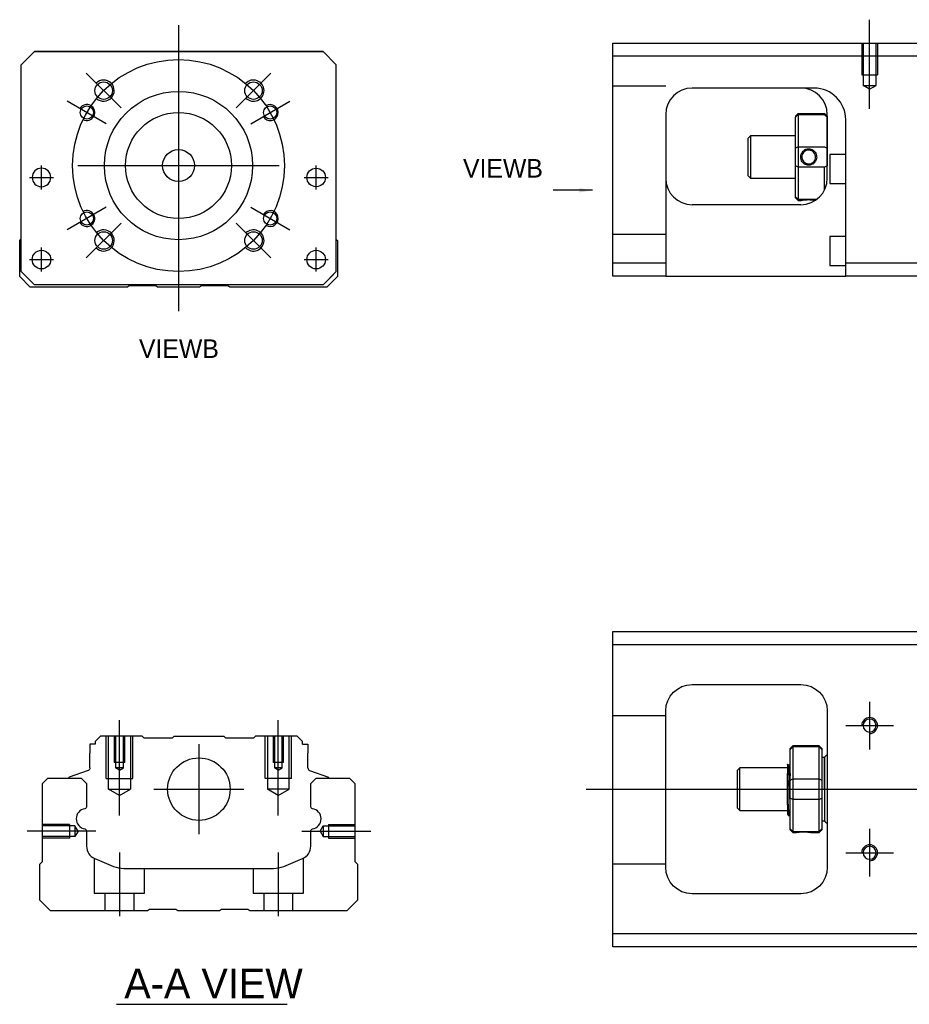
# Model space of a CAD drawing. Header units: millimetres. Extents: x -212 to 3135, y -1694 to 860.
# Tile 423 of 565: x 833 to 1001, y -1044 to -858. Entities that reach past the tile are written whole.
import ezdxf
from ezdxf.lldxf.tags import DXFTag

# ---------------------------------------------------------------- set-up
doc = ezdxf.new("R2010")
doc.units = ezdxf.units.MM
doc.layers.get('0').update_dxf_attribs({"linetype": 'CONTINUOUS'})
doc.layers.add('2', color=7, linetype='CONTINUOUS', true_color=0xffffff)
doc.styles.add('CHN', font='txt')
doc.styles.add('DIM-7', font='SIMPLEX.shx', dxfattribs={"width": 0.7, "bigfont": 'chineset.shx'})
tags = doc.linetypes.add('DASHED', pattern=[25.72, 12.86, -12.86]).pattern_tags.tags
tags[6:7] = [DXFTag(74, 4), DXFTag(75, 0), DXFTag(340, '0'), DXFTag(46, 0.0), DXFTag(50, 0.0), DXFTag(44, 0.0), DXFTag(45, 0.0)]
tags[4:5] = [DXFTag(74, 4), DXFTag(75, 0), DXFTag(340, '0'), DXFTag(46, 0.0), DXFTag(50, 0.0), DXFTag(44, 0.0), DXFTag(45, 0.0)]
doc.dimstyles.new('CNS', dxfattribs={"dimtxt": 3.5, "dimasz": 2.5, "dimexe": 1, "dimexo": 1, "dimgap": 1, "dimtad": 1, "dimdsep": 46, "dimtxsty": 'DIM-7', "dimcen": 0.09, "dimclrd": 4, "dimclre": 4, "dimclrt": 1, "dimadec": 0, "dimazin": 0, "dimtfac": 1, "dimtmove": 0, "dimatfit": 3, "dimfxl": 0, "dimtvp": 0.971429, "dimtolj": 1, "dimarcsym": 0})

msp = doc.modelspace()

# ---------------------------------------------------------------- linework, layer by layer
at = {"ltscale": 0.3}
for p, q in [((863.42, -859), (863.42, -913)), ((852.57, -874.64), (845.99, -868.07)), ((874.28, -874.64), (880.85, -868.07)), ((849.78, -877.62), (842.42, -873.37)), ((877.06, -877.62), (884.43, -873.37)), ((837.54, -890), (837.54, -885.5)), ((837.54, -890), (837.54, -885.5)), ((844.42, -885.5), (882.42, -885.5)), ((889.41, -890), (889.41, -885.5)), ((889.41, -890), (889.41, -885.5)), ((849.78, -893.37), (842.42, -897.62)), ((877.06, -893.37), (884.43, -897.62)), ((852.57, -896.35), (845.99, -902.93)), ((874.28, -896.35), (880.85, -902.93)), ((837.54, -905.5), (837.54, -901)), ((837.54, -905.5), (837.54, -901)), ((889.41, -905.5), (889.41, -901)), ((889.41, -905.5), (889.41, -901)), ((867.27, -994.69), (867.27, -1011.69)), ((858.77, -1003.19), (875.77, -1003.19))]:
    msp.add_line(p, q, dxfattribs=at)
at = {"linetype": 'Continuous'}
for p, q in [((833.72, -866.5), (836.22, -864)), ((836.22, -864), (833.72, -866.5)), ((836.22, -864), (890.72, -864)), ((890.72, -864), (836.22, -864)), ((890.72, -864), (893.22, -866.5)), ((893.22, -866.5), (890.72, -864)), ((833.72, -905.5), (833.72, -866.5)), ((893.22, -905.5), (893.22, -866.5)), ((833.43, -899.65), (833.72, -899.35)), ((833.43, -906.45), (833.43, -899.65)), ((893.22, -899.45), (893.43, -899.65)), ((893.43, -899.65), (893.43, -906.45)), ((835.43, -908.45), (833.43, -906.45)), ((833.72, -905.5), (836.22, -908)), ((836.22, -908), (834.72, -906.5)), ((890.72, -908), (893.22, -905.5)), ((893.43, -906.45), (891.43, -908.45)), ((853.78, -908.45), (835.43, -908.45)), ((836.22, -908), (836.22, -908)), ((890.72, -908), (836.22, -908)), ((890.72, -908), (836.22, -908)), ((854.13, -908.2), (853.78, -908.45)), ((859.13, -908.2), (854.13, -908.2)), ((859.48, -908.45), (859.13, -908.2)), ((867.38, -908.45), (859.48, -908.45)), ((867.73, -908.2), (867.38, -908.45)), ((872.73, -908.2), (867.73, -908.2)), ((873.08, -908.45), (872.73, -908.2)), ((891.43, -908.45), (873.08, -908.45)), ((945.43, -975.94), (945.43, -973.44)), ((945.43, -973.44), (1004.43, -973.44)), ((1004.43, -975.94), (945.43, -975.94)), ((945.43, -1030.44), (945.43, -975.94)), ((960.43, -983.44), (980.93, -983.44)), ((955.43, -1017.94), (955.43, -988.44)), ((985.93, -988.44), (985.93, -1017.94)), ((848.7, -993.19), (847.7, -994.19)), ((856.57, -993.19), (848.7, -993.19)), ((856.87, -993.49), (856.57, -993.19)), ((856.87, -993.49), (862.27, -993.49)), ((862.27, -993.49), (862.57, -993.19)), ((862.57, -993.19), (871.97, -993.19)), ((872.27, -993.49), (871.97, -993.19)), ((872.27, -993.49), (877.67, -993.49)), ((877.97, -993.19), (877.67, -993.49)), ((885.85, -993.19), (877.97, -993.19)), ((886.85, -994.19), (885.85, -993.19)), ((846.7, -994.69), (846.7, -996.39)), ((847.7, -994.69), (846.7, -994.69)), ((847.7, -994.19), (847.7, -994.69)), ((886.85, -994.69), (886.85, -994.19)), ((886.85, -994.69), (887.85, -994.69)), ((887.85, -994.69), (887.85, -996.39)), ((979.43, -994.99), (978.93, -995.49)), ((978.93, -995.68), (978.93, -995.49)), ((978.93, -1001.52), (978.93, -995.68)), ((984.43, -994.99), (979.43, -994.99)), ((979.43, -994.99), (979.43, -995.22)), ((979.43, -995.22), (979.43, -1001.26)), ((984.43, -995.22), (979.43, -995.22)), ((984.93, -995.49), (984.43, -994.99)), ((984.43, -995.22), (984.43, -994.99)), ((984.43, -1001.26), (984.43, -995.22)), ((984.93, -995.49), (984.93, -995.68)), ((984.93, -995.68), (984.93, -1001.52)), ((846.7, -999.19), (846.7, -996.39)), ((887.85, -999.19), (887.85, -996.39)), ((985.43, -997.19), (984.93, -997.19)), ((985.43, -1003.19), (985.43, -997.19)), ((985.43, -997.29), (985.43, -1009.09)), ((846.37, -999.66), (842.79, -1000.96)), ((888.17, -999.66), (891.75, -1000.96)), ((969.43, -999.19), (968.93, -999.69)), ((968.93, -999.69), (968.93, -999.69)), ((968.93, -999.69), (968.93, -1006.69)), ((978.43, -999.19), (969.43, -999.19)), ((969.43, -1007.19), (969.43, -999.19)), ((978.8, -998.69), (978.56, -998.69)), ((837.72, -1002.15), (838.72, -1001.15)), ((838.72, -1001.15), (845.05, -1001.15)), ((842.66, -1001.12), (842.66, -1001.15)), ((845.05, -1001.15), (846.05, -1002.15)), ((888.4, -1002.15), (889.4, -1001.15)), ((889.4, -1001.15), (895.72, -1001.15)), ((891.88, -1001.12), (891.88, -1001.15)), ((895.72, -1001.15), (896.72, -1002.15)), ((978.43, -1006.18), (978.43, -1000.22)), ((978.93, -1003.19), (978.93, -1001.52)), ((979.43, -1001.26), (979.43, -1003.19)), ((979.43, -1001.26), (984.43, -1001.26)), ((984.43, -1003.19), (984.43, -1001.26)), ((984.93, -1001.52), (984.93, -1004.87)), ((837.72, -1016.85), (837.72, -1002.15)), ((846.05, -1002.15), (846.05, -1006.42)), ((888.4, -1006.42), (888.4, -1002.15)), ((896.72, -1002.15), (896.72, -1016.85)), ((978.93, -1004.87), (978.93, -1003.19)), ((979.43, -1003.19), (979.43, -1005.12)), ((984.43, -1005.12), (984.43, -1003.19)), ((985.43, -1003.19), (985.43, -1009.19)), ((978.93, -1010.71), (978.93, -1004.87)), ((979.43, -1005.12), (979.43, -1011.16)), ((984.43, -1005.12), (979.43, -1005.12)), ((984.43, -1011.16), (984.43, -1005.12)), ((984.93, -1004.87), (984.93, -1010.71)), ((968.93, -1006.69), (969.43, -1007.19)), ((969.43, -1007.19), (978.43, -1007.19)), ((978.59, -1008.19), (978.76, -1008.19)), ((978.93, -1010.89), (978.93, -1010.71)), ((984.93, -1009.19), (985.43, -1009.19)), ((984.93, -1010.71), (984.93, -1010.89)), ((846.05, -1011.16), (846.05, -1013.98)), ((888.4, -1013.98), (888.4, -1011.16)), ((978.93, -1010.89), (979.43, -1011.39)), ((979.43, -1011.16), (979.43, -1011.39)), ((979.43, -1011.16), (984.43, -1011.16)), ((979.43, -1011.39), (979.92, -1011.39)), ((982.93, -1011.39), (984.43, -1011.39)), ((984.43, -1011.39), (984.93, -1010.89)), ((984.43, -1011.39), (984.43, -1011.16)), ((847.59, -1016.29), (851.15, -1017.76)), ((883.29, -1017.76), (886.86, -1016.29)), ((837.22, -1017.35), (837.72, -1016.85)), ((837.22, -1024.15), (837.22, -1017.35)), ((853.07, -1018.15), (881.38, -1018.15)), ((896.72, -1016.85), (897.22, -1017.35)), ((897.22, -1017.35), (897.22, -1024.15)), ((980.93, -1022.94), (960.43, -1022.94)), ((839.22, -1026.15), (837.22, -1024.15)), ((897.22, -1024.15), (895.22, -1026.15)), ((857.57, -1026.15), (839.22, -1026.15)), ((857.92, -1025.9), (857.57, -1026.15)), ((862.92, -1025.9), (857.92, -1025.9)), ((863.27, -1026.15), (862.92, -1025.9)), ((871.17, -1026.15), (863.27, -1026.15)), ((871.52, -1025.9), (871.17, -1026.15)), ((876.52, -1025.9), (871.52, -1025.9)), ((876.87, -1026.15), (876.52, -1025.9)), ((895.22, -1026.15), (876.87, -1026.15)), ((945.43, -1032.94), (945.43, -1030.44)), ((945.43, -1030.44), (1004.43, -1030.44)), ((1004.43, -1032.94), (945.43, -1032.94))]:
    msp.add_line(p, q, dxfattribs=at)
at = {"linetype": 'DASHED'}
for p, q in [((836.22, -864), (836.22, -864)), ((852.7, -864), (850.25, -864)), ((874.25, -864), (876.7, -864)), ((890.72, -864), (890.72, -864)), ((833.72, -866.5), (833.72, -866.5)), ((893.22, -866.5), (893.22, -866.5)), ((835.79, -887.75), (835.79, -887.75)), ((839.29, -887.75), (839.29, -887.75)), ((887.66, -887.75), (887.66, -887.75)), ((891.16, -887.75), (891.16, -887.75)), ((833.72, -891), (833.72, -891)), ((893.22, -891), (893.22, -891)), ((835.79, -903.25), (835.79, -903.25)), ((839.29, -903.25), (839.29, -903.25)), ((834.72, -906.5), (834.72, -906.5)), ((890.72, -908), (893.22, -905.5)), ((892.22, -906.5), (890.72, -908)), ((893.22, -905.5), (892.22, -906.5)), ((892.22, -906.5), (892.22, -906.5)), ((890.72, -908), (890.72, -908)), ((856.87, -993.49), (856.87, -993.49)), ((877.67, -993.49), (877.67, -993.49)), ((978.56, -998.69), (978.55, -998.69))]:
    msp.add_line(p, q, dxfattribs=at)
for p, q in [((835.29, -887.75), (839.79, -887.75)), ((835.29, -887.75), (839.79, -887.75)), ((887.16, -887.75), (891.66, -887.75)), ((887.16, -887.75), (891.66, -887.75)), ((835.29, -903.25), (839.79, -903.25)), ((835.29, -903.25), (839.79, -903.25)), ((887.16, -903.25), (891.66, -903.25)), ((887.16, -903.25), (891.66, -903.25)), ((993.93, -986.69), (993.93, -995.69)), ((989.43, -991.19), (998.43, -991.19)), ((940.43, -1003.19), (1078.86, -1003.19)), ((993.93, -1010.69), (993.93, -1019.69)), ((847.82, -1011.15), (834.82, -1011.15)), ((989.43, -1015.19), (998.43, -1015.19)), ((851.68, -1043.8), (883.92, -1043.8))]:
    msp.add_line(p, q)
at = {"ltscale": 0.1}
for p, q in [((852.27, -1008.19), (852.27, -990.19)), ((882.27, -1008.19), (882.27, -990.19)), ((886.72, -1011.15), (899.72, -1011.15)), ((852.27, -1015.15), (852.27, -1027.15)), ((882.27, -1015.15), (882.27, -1027.15))]:
    msp.add_line(p, q, dxfattribs=at)
at = {"linetype": 'DASHED', "ltscale": 0.1}
for p, q in [((955.43, -989.34), (945.43, -989.34)), ((849.77, -1001.19), (849.77, -993.19)), ((850.2, -1003.19), (850.2, -993.19)), ((851.27, -993.19), (851.27, -998.19)), ((851.53, -993.19), (851.53, -999.19)), ((853.01, -999.19), (853.01, -993.19)), ((853.27, -998.19), (853.27, -993.19)), ((854.34, -993.19), (854.34, -1003.19)), ((854.77, -1001.19), (854.77, -993.19)), ((879.77, -1001.19), (879.77, -993.19)), ((880.2, -993.19), (880.2, -1003.19)), ((881.27, -993.19), (881.27, -998.19)), ((881.53, -993.19), (881.53, -999.19)), ((883.01, -999.19), (883.01, -993.19)), ((883.27, -998.19), (883.27, -993.19)), ((884.34, -1003.19), (884.34, -993.19)), ((884.77, -1001.19), (884.77, -993.19)), ((853.27, -998.19), (851.27, -998.19)), ((853.01, -999.19), (851.53, -999.19)), ((852.27, -999.62), (851.53, -999.19)), ((852.27, -999.62), (853.01, -999.19)), ((883.27, -998.19), (881.27, -998.19)), ((883.01, -999.19), (881.53, -999.19)), ((882.27, -999.62), (881.53, -999.19)), ((882.27, -999.62), (883.01, -999.19)), ((849.77, -1001.19), (854.77, -1001.19)), ((884.77, -1001.19), (879.77, -1001.19)), ((850.2, -1003.19), (854.34, -1003.19)), ((852.27, -1004.39), (850.2, -1003.19)), ((852.27, -1004.39), (854.34, -1003.19)), ((884.34, -1003.19), (880.2, -1003.19)), ((882.27, -1004.39), (880.2, -1003.19)), ((882.27, -1004.39), (884.34, -1003.19)), ((842.86, -1009.85), (837.86, -1009.85)), ((843.86, -1010.14), (837.86, -1010.14)), ((842.86, -1009.85), (842.86, -1012.45)), ((843.86, -1010.14), (843.86, -1012.15)), ((844.44, -1011.15), (843.86, -1010.14)), ((890.14, -1011.15), (890.72, -1010.14)), ((890.72, -1010.14), (890.72, -1012.15)), ((890.72, -1010.14), (896.72, -1010.14)), ((891.72, -1009.85), (891.72, -1012.45)), ((891.72, -1009.85), (896.72, -1009.85)), ((843.86, -1012.15), (837.86, -1012.15)), ((842.86, -1012.45), (837.86, -1012.45)), ((842.86, -1012.22), (842.86, -1012.27)), ((844.44, -1011.15), (843.86, -1012.15)), ((890.14, -1011.15), (890.72, -1012.15)), ((890.72, -1012.15), (896.72, -1012.15)), ((891.72, -1012.22), (891.72, -1012.27)), ((891.72, -1012.45), (896.72, -1012.45)), ((847.52, -1016.27), (847.52, -1022.85)), ((887.02, -1022.85), (887.02, -1016.21)), ((857.02, -1022.85), (857.02, -1018.15)), ((877.52, -1018.15), (877.52, -1022.85)), ((955.43, -1017.34), (945.43, -1017.34)), ((847.52, -1022.85), (857.02, -1022.85)), ((849.52, -1022.85), (849.52, -1026.15)), ((855.02, -1026.15), (855.02, -1022.85)), ((877.52, -1022.85), (887.02, -1022.85)), ((879.52, -1022.85), (879.52, -1026.15)), ((885.02, -1026.15), (885.02, -1022.85))]:
    msp.add_line(p, q, dxfattribs=at)
at = {"ltscale": 0.3}
msp.add_circle((863.42, -885.5), 20, dxfattribs=at)
at = {"linetype": 'Continuous'}
for centre, radius in [((849.28, -871.36), 1.65), ((863.42, -885.5), 14), ((877.57, -871.36), 1.65), ((846.1, -875.5), 1.25), ((880.74, -875.5), 1.25), ((863.42, -885.5), 10), ((863.42, -885.5), 3), ((889.41, -887.75), 1.75), ((846.1, -895.5), 1.25), ((880.74, -895.5), 1.25), ((849.28, -899.64), 1.65), ((877.57, -899.64), 1.65), ((837.54, -903.25), 1.75), ((889.41, -903.25), 1.75), ((867.27, -1003.19), 5.9)]:
    msp.add_circle(centre, radius, dxfattribs=at)
at = {"linetype": 'Continuous', "extrusion": (0, 0, -1)}
for centre, radius in [((-837.54, -887.75), 1.75), ((-993.93, -991.19), 1.23), ((-993.93, -1015.19), 1.23)]:
    msp.add_circle(centre, radius, dxfattribs=at)
for centre, radius, start, end in [((849.28, -871.36), 2, 227.8658, 135), ((877.57, -871.36), 2, 225, 137.8658), ((846.1, -875.5), 1.5, 242.1491, 150), ((880.74, -875.5), 1.5, 210, 122.1491), ((846.1, -895.5), 1.5, 210, 117.8509), ((880.74, -895.5), 1.5, 237.8509, 150), ((849.28, -899.64), 2, 225, 132.134), ((877.57, -899.64), 2, 222.1342, 135), ((993.93, -991.19), 1.5, 270, 180), ((993.93, -1015.19), 1.5, 270, 180)]:
    msp.add_arc(centre, radius, start, end)
for centre, radius, start, end in [((-960.43, -988.44), 5, 0, 90), ((-980.93, -988.44), 5, 90, 180), ((-846.2, -999.19), 0.5, 180, 250.1017), ((-891.68, -1001.15), 0.2, 109.8983, 172.0917), ((-845.55, -1006.42), 0.5, 180, 249.8105), ((-888.9, -1006.42), 0.5, 290.1895, 0), ((-845.55, -1011.16), 0.5, 110.1895, 180), ((-888.9, -1011.16), 0.5, 0, 69.8105), ((-960.43, -1017.94), 5, 270, 0), ((-980.93, -1017.94), 5, 180, 270)]:
    msp.add_arc(centre, radius, start, end, dxfattribs=at)
at = {"linetype": 'Continuous'}
for centre, radius, start, end in [((985.93, -997.29), 0.5, 90, 180), ((888.35, -999.19), 0.5, 180, 250.1017), ((842.86, -1001.15), 0.2, 109.8983, 172.0917), ((846.04, -1008.79), 1.93, 99.5288, 260.4712), ((888.41, -1008.79), 1.93, 279.5288, 80.4712), ((985.93, -1009.09), 0.5, 180, 270), ((848.55, -1013.98), 2.5, 180, 247.4572), ((885.9, -1013.98), 2.5, 292.5428, 0), ((853.07, -1013.15), 5, 247.4572, 270), ((881.38, -1013.15), 5, 270, 292.5428)]:
    msp.add_arc(centre, radius, start, end, dxfattribs=at)
for points, degree in [([(978.93, -995.68), (979.09, -995.53), (979.26, -995.37), (979.43, -995.22)], 3), ([(984.43, -995.22), (984.59, -995.37), (984.76, -995.53), (984.93, -995.68)], 3), ([(978.56, -998.71), (978.44, -998.5)], 1), ([(978.93, -999.47), (978.86, -999.58), (978.8, -998.69)], 2), ([(978.93, -1001.52), (979.09, -1001.43), (979.26, -1001.35), (979.43, -1001.26)], 3), ([(984.43, -1001.26), (984.59, -1001.35), (984.76, -1001.43), (984.93, -1001.52)], 3), ([(979.43, -1005.12), (979.26, -1005.04), (979.09, -1004.95), (978.93, -1004.87)], 3), ([(984.43, -1005.12), (984.59, -1005.04), (984.76, -1004.95), (984.93, -1004.87)], 3), ([(978.77, -1008.19), (978.85, -1007.05), (978.93, -1006.92)], 2), ([(978.41, -1007.89), (978.5, -1008.04), (978.58, -1008.19)], 2), ([(979.43, -1011.16), (979.26, -1011.01), (979.09, -1010.86), (978.93, -1010.71)], 3), ([(984.43, -1011.16), (984.59, -1011.01), (984.76, -1010.86), (984.93, -1010.71)], 3)]:
    msp.add_open_spline(points, degree=degree, dxfattribs=at)
for points, knots in [([(978.43, -998.48), (978.43, -998.51), (978.43, -998.61), (978.43, -998.92), (978.43, -999.16), (978.43, -999.67), (978.43, -999.94), (978.43, -1000.22)], [0, 0, 0, 0, 0.341605, 0.341605, 0.709042, 0.709042, 1, 1, 1, 1]), ([(978.93, -1005.71), (978.91, -1005.44), (978.89, -1005.13), (978.85, -1004.44), (978.84, -1004.06), (978.8, -1003.28), (978.78, -1002.88), (978.75, -1002.11), (978.73, -1001.73), (978.69, -1000.06), (978.68, -999.75), (978.64, -999.25), (978.62, -999.05), (978.59, -998.8), (978.58, -998.73), (978.56, -998.7)], [0, 0, 0, 0, 0.142488, 0.142488, 0.289539, 0.289539, 0.436554, 0.436554, 0.583581, 0.583581, 0.730615, 0.730615, 0.877631, 0.877631, 1, 1, 1, 1]), ([(978.8, -998.69), (978.82, -998.69), (978.84, -999.75), (978.87, -999.96), (978.89, -1000.14), (978.91, -1000.47), (978.92, -1000.57), (978.93, -1000.67)], [0, 0, 0, 0, 0.388824, 0.388824, 0.829994, 0.829994, 1, 1, 1, 1]), ([(978.76, -1008.19), (978.75, -1008.19), (978.75, -1008.18), (978.72, -1008.1), (978.7, -1007.97), (978.67, -1007.57), (978.65, -1007.29), (978.61, -1006.65), (978.59, -1006.27), (978.56, -1005.45), (978.54, -1005.01), (978.51, -1003.12), (978.49, -1002.66), (978.45, -1001.87), (978.44, -1000.53), (978.43, -1000.22)], [0, 0, 0, 0, 0.062674, 0.062674, 0.22432, 0.22432, 0.386002, 0.386002, 0.547651, 0.547651, 0.70934, 0.70934, 0.870988, 0.870988, 1, 1, 1, 1]), ([(978.43, -1006.18), (978.43, -1006.55), (978.43, -1006.88), (978.43, -1007.4), (978.43, -1007.61), (978.43, -1007.85), (978.43, -1007.91), (978.43, -1007.92)], [0, 0, 0, 0, 0.355488, 0.355488, 0.70353, 0.70353, 1, 1, 1, 1]), ([(978.43, -1006.18), (978.44, -1006.57), (978.46, -1006.92), (978.5, -1007.51), (978.52, -1007.75), (978.55, -1008.08), (978.57, -1008.17), (978.59, -1008.19), (978.59, -1008.19), (978.59, -1008.19)], [0, 0, 0, 0, 0.320659, 0.320659, 0.641321, 0.641321, 0.962057, 0.962057, 1, 1, 1, 1]), ([(979.92, -1011.39), (979.92, -1011.39), (979.95, -1011.39), (980.06, -1011.37), (980.15, -1011.35), (980.37, -1011.32), (980.5, -1011.3), (980.8, -1011.27), (980.96, -1011.26), (981.29, -1011.24), (981.46, -1011.24), (981.78, -1011.25), (981.93, -1011.26), (982.22, -1011.29), (982.36, -1011.3), (982.6, -1011.33), (982.69, -1011.35), (982.85, -1011.38), (982.9, -1011.39), (982.93, -1011.39), (982.93, -1011.39), (982.93, -1011.39)], [0, 0, 0, 0, 0.109357, 0.109357, 0.21915, 0.21915, 0.330451, 0.330451, 0.436162, 0.436162, 0.542186, 0.542186, 0.640015, 0.640015, 0.743853, 0.743853, 0.849113, 0.849113, 0.958413, 0.958413, 1, 1, 1, 1])]:
    msp.add_open_spline(points, degree=3, knots=knots, dxfattribs=at)
at = {"linetype": 'DASHED'}
for points, degree in [([(978.8, -998.69), (978.79, -998.7), (978.79, -998.7)], 2), ([(979.92, -1011.39), (979.93, -1011.38)], 1)]:
    msp.add_open_spline(points, degree=degree, dxfattribs=at)
at = {"layer": '2', "ltscale": 0.5}
msp.add_line((993.93, -874.8), (993.93, -857.98), dxfattribs=at)
at = {"layer": '2', "linetype": 'Continuous'}
for p, q in [((945.43, -864.89), (945.43, -862.39)), ((945.43, -862.39), (1004.43, -862.39)), ((1004.43, -864.89), (945.43, -864.89)), ((945.43, -903.89), (945.43, -864.89)), ((983.27, -870.89), (960.43, -870.89)), ((955.43, -875.89), (955.43, -903.89)), ((979.93, -876.19), (980.43, -875.69)), ((979.93, -876.19), (979.93, -876.37)), ((979.93, -882.21), (979.93, -876.37)), ((980.43, -875.69), (980.43, -875.92)), ((980.43, -875.69), (985.43, -875.69)), ((980.43, -875.92), (980.43, -881.96)), ((985.43, -875.92), (980.43, -875.92)), ((985.93, -876.19), (985.43, -875.69)), ((985.43, -875.92), (985.43, -875.69)), ((985.93, -887.89), (985.93, -875.89)), ((985.93, -876.19), (985.93, -876.37)), ((985.93, -876.37), (985.93, -882.21)), ((989.43, -903.89), (989.43, -876.89)), ((971.43, -879.89), (970.93, -880.39)), ((970.93, -880.39), (970.93, -883.89)), ((979.93, -879.89), (971.43, -879.89)), ((971.43, -879.89), (971.43, -887.89)), ((979.93, -885.56), (979.93, -882.21)), ((980.43, -881.96), (980.43, -885.82)), ((980.43, -881.96), (985.43, -881.96)), ((985.93, -882.21), (985.93, -885.56)), ((970.93, -883.89), (970.93, -887.39)), ((989.43, -883.39), (986.43, -883.39)), ((986.43, -883.39), (986.43, -888.89)), ((979.93, -891.4), (979.93, -885.56)), ((980.43, -885.82), (980.43, -891.86)), ((985.43, -885.82), (980.43, -885.82)), ((985.43, -890.07), (985.43, -885.82)), ((970.93, -887.39), (971.43, -887.89)), ((971.43, -887.89), (979.93, -887.89)), ((986.43, -888.89), (989.43, -888.89)), ((979.93, -891.59), (979.93, -891.4)), ((979.93, -891.59), (980.43, -892.09)), ((980.43, -891.86), (980.43, -892.09)), ((980.43, -891.86), (983.97, -891.86)), ((980.93, -892.89), (960.43, -892.89)), ((980.43, -892.09), (980.92, -892.09)), ((989.43, -898.89), (986.43, -898.89)), ((986.43, -898.89), (986.43, -904.39)), ((945.43, -903.89), (955.43, -903.89)), ((945.43, -906.39), (945.43, -903.89)), ((955.43, -903.89), (955.43, -906.39)), ((986.43, -904.39), (989.43, -904.39)), ((989.43, -906.39), (989.43, -903.89)), ((989.43, -903.89), (1004.43, -903.89)), ((955.43, -906.39), (945.43, -906.39)), ((955.43, -906.39), (989.43, -906.39)), ((1004.43, -906.39), (989.43, -906.39))]:
    msp.add_line(p, q, dxfattribs=at)
at = {"layer": '2', "linetype": 'DASHED', "ltscale": 0.1}
for p, q in [((992.43, -862.39), (992.43, -868.39)), ((992.7, -862.39), (992.7, -870.39)), ((995.15, -870.39), (995.15, -862.39)), ((995.43, -862.39), (995.43, -868.39)), ((992.43, -868.39), (995.43, -868.39)), ((955.43, -870.53), (945.43, -870.53)), ((993.93, -871.09), (992.7, -870.38)), ((992.7, -870.39), (995.15, -870.39)), ((993.93, -871.09), (995.15, -870.38)), ((955.43, -898.53), (945.43, -898.53))]:
    msp.add_line(p, q, dxfattribs=at)
at = {"layer": '2', "linetype": 'DASHED'}
msp.add_line((983.43, -870.89), (983.27, -870.89), dxfattribs=at)
at = {"layer": '2', "linetype": 'Continuous'}
for centre, start, end in [((960.43, -875.89), 90, 180), ((980.93, -875.89), 0, 90), ((960.43, -887.89), 180, 270), ((980.93, -887.89), 270, 0)]:
    msp.add_arc(centre, 5, start, end, dxfattribs=at)
at = {"layer": '2', "linetype": 'DASHED'}
msp.add_arc((983.43, -876.89), 6, 0, 90, dxfattribs=at)
at = {"layer": '2', "linetype": 'Continuous'}
msp.add_ellipse((983.43, -876.89), major_axis=(-4.24, 4.24), ratio=1, start_param=3.926991, end_param=5.497787, dxfattribs=at)
for points in [[(983.43, -870.89), (983.37, -870.89), (983.32, -870.89), (983.27, -870.89)], [(980.43, -875.92), (980.26, -876.07), (980.09, -876.22), (979.93, -876.37)], [(985.43, -875.92), (985.59, -876.07), (985.76, -876.22), (985.93, -876.37)], [(980.43, -881.96), (980.26, -882.04), (980.09, -882.13), (979.93, -882.21)], [(985.43, -881.96), (985.59, -882.04), (985.76, -882.13), (985.93, -882.21)], [(980.43, -885.82), (980.26, -885.73), (980.09, -885.65), (979.93, -885.56)], [(985.93, -885.56), (985.76, -885.65), (985.59, -885.73), (985.43, -885.82)], [(980.43, -891.86), (980.26, -891.71), (980.09, -891.55), (979.93, -891.4)]]:
    msp.add_open_spline(points, degree=3, dxfattribs=at)
for points, knots in [([(980.92, -883.89), (980.92, -883.71), (980.95, -883.53), (981.06, -883.2), (981.15, -883.05), (981.36, -882.77), (981.5, -882.65), (981.79, -882.47), (981.95, -882.4), (982.28, -882.33), (982.46, -882.32), (982.78, -882.37), (982.93, -882.42), (983.22, -882.56), (983.36, -882.66), (983.59, -882.89), (983.69, -883.03), (983.84, -883.34), (983.9, -883.51), (983.93, -883.75), (983.93, -883.82), (983.93, -883.89)], [0, 0, 0, 0, 0.109357, 0.109357, 0.21915, 0.21915, 0.330451, 0.330451, 0.436162, 0.436162, 0.542186, 0.542186, 0.640015, 0.640015, 0.743853, 0.743853, 0.849113, 0.849113, 0.958413, 0.958413, 1, 1, 1, 1]), ([(983.73, -883.89), (983.73, -883.76), (983.71, -883.64), (983.63, -883.39), (983.57, -883.25), (983.4, -883.02), (983.3, -882.92), (983.06, -882.75), (982.93, -882.68), (982.65, -882.6), (982.5, -882.58), (982.21, -882.6), (982.07, -882.63), (981.81, -882.74), (981.68, -882.81), (981.46, -883), (981.37, -883.12), (981.22, -883.37), (981.17, -883.51), (981.13, -883.73), (981.13, -883.81), (981.13, -883.89)], [0, 0, 0, 0, 0.090081, 0.090081, 0.195216, 0.195216, 0.30186, 0.30186, 0.410211, 0.410211, 0.517617, 0.517617, 0.621981, 0.621981, 0.727419, 0.727419, 0.835017, 0.835017, 0.943332, 0.943332, 1, 1, 1, 1]), ([(983.93, -883.89), (983.93, -884.06), (983.9, -884.24), (983.79, -884.57), (983.7, -884.73), (983.48, -885.01), (983.35, -885.13), (983.05, -885.31), (982.89, -885.37), (982.56, -885.45), (982.39, -885.45), (982.07, -885.41), (981.91, -885.36), (981.63, -885.21), (981.49, -885.12), (981.25, -884.88), (981.16, -884.74), (981.01, -884.43), (980.95, -884.26), (980.92, -884.02), (980.92, -883.95), (980.92, -883.89)], [0, 0, 0, 0, 0.109681, 0.109681, 0.219848, 0.219848, 0.331471, 0.331471, 0.436803, 0.436803, 0.542595, 0.542595, 0.640477, 0.640477, 0.744315, 0.744315, 0.8492, 0.8492, 0.95844, 0.95844, 1, 1, 1, 1]), ([(981.13, -883.89), (981.13, -884.01), (981.14, -884.13), (981.22, -884.39), (981.28, -884.52), (981.45, -884.75), (981.55, -884.86), (981.79, -885.03), (981.92, -885.09), (982.2, -885.18), (982.35, -885.19), (982.64, -885.18), (982.78, -885.15), (983.04, -885.04), (983.17, -884.96), (983.39, -884.78), (983.48, -884.66), (983.63, -884.41), (983.68, -884.27), (983.72, -884.04), (983.73, -883.97), (983.73, -883.89)], [0, 0, 0, 0, 0.090082, 0.090082, 0.19511, 0.19511, 0.301651, 0.301651, 0.410013, 0.410013, 0.517402, 0.517402, 0.621792, 0.621792, 0.727238, 0.727238, 0.834796, 0.834796, 0.943135, 0.943135, 1, 1, 1, 1]), ([(980.92, -892.09), (980.92, -892.09), (980.95, -892.08), (981.06, -892.06), (981.15, -892.05), (981.37, -892.01), (981.5, -891.99), (981.8, -891.96), (981.96, -891.95), (982.29, -891.94), (982.46, -891.94), (982.78, -891.95), (982.94, -891.96), (983.22, -891.98), (983.36, -892), (983.56, -892.02), (983.64, -892.04), (983.7, -892.05)], [0, 0, 0, 0, 0.1096809, 0.1096809, 0.2198481, 0.2198481, 0.3314707, 0.3314707, 0.4368026, 0.4368026, 0.542595, 0.542595, 0.6404774, 0.6404774, 0.7443154, 0.7443154, 0.8201607, 0.8201607, 0.8201607, 0.8201607])]:
    msp.add_open_spline(points, degree=3, knots=knots, dxfattribs=at)

# ---------------------------------------------------------------- texts
at = {"style": 'CHN'}
for s, insert, char_height, attachment_point in [('VIEWB', (932.23, -887.77), 3.5, 9), ('VIEWB', (871.04, -921.81), 3.5, 9), ('A-A VIEW', (853.18, -1039.86), 5.6, 4)]:
    msp.add_mtext(s, dxfattribs=dict(at, insert=insert, char_height=char_height, attachment_point=attachment_point))

# ---------------------------------------------------------------- leaders
msp.add_leader([(941.58, -890.18), (934.14, -890.18)], dimstyle='CNS', override={"dimgap": 1, "dimtad": 1})

doc.saveas('drawing.dxf')
